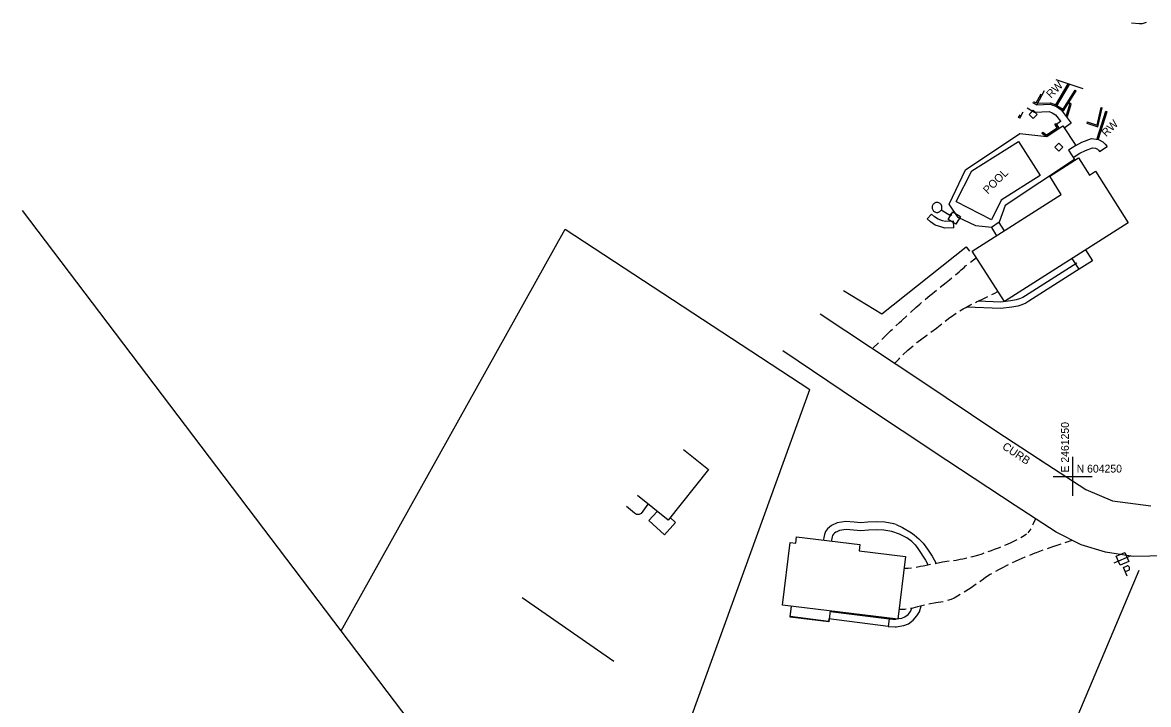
# Model space of a CAD drawing. Extents: x 2443269 to 2494951, y 591171 to 622130.
# Drawn here: x 2460712 to 2461289, y 604133 to 604482 of the extents above; entities that cross this region are included whole.
import ezdxf

# ---------------------------------------------------------------- set-up
doc = ezdxf.new("R2010")
doc.units = 0
for name, color, linetype in [('SURVEY - CONTROL - Grid', 7, 'Continuous'), ('SURVEY - CONTROL - Grid Text', 7, 'Continuous'), ('SURVEY - NON-TRANSPORTATION - Buildings', 7, 'Continuous'), ('SURVEY - NON-TRANSPORTATION - Features', 7, 'Continuous'), ('SURVEY - NON-TRANSPORTATION - Features Text', 7, 'Continuous'), ('SURVEY - PROPERTY - Property Lines', 7, 'Continuous'), ('SURVEY - TRANSPORTATION - Features', 7, 'Continuous'), ('SURVEY - TRANSPORTATION - Features Text', 7, 'Continuous'), ('SURVEY - TRANSPORTATION - Roads', 7, 'Continuous'), ('SURVEY - UTILITIES - Cable (Underground) with Text', 7, 'Continuous'), ('SURVEY - UTILITIES - Poles and Miscellaneous with Text', 7, 'Continuous')]:
    doc.layers.add(name, color=color, linetype=linetype)

# ---------------------------------------------------------------- blocks, each defined once
blk = doc.blocks.new('xlp')
at = {"layer": 'SURVEY - UTILITIES - Cable (Underground) with Text'}
for p, q in [((-2.285, -2.285), (-2.285, 2.285)), ((-2.285, 2.285), (-2.285, 2.285)), ((-2.285, 2.285), (2.285, 2.285)), ((2.285, 2.285), (2.285, -2.285)), ((2.285, 0), (7.873, 0)), ((7.94, 0.578), (7.881, 0.194)), ((7.881, 0.194), (7.881, 0.194)), ((7.881, 0.194), (7.881, -0.194)), ((8.058, 0.949), (7.94, 0.578)), ((7.94, 0.578), (7.94, 0.578)), ((8.23, 1.297), (8.058, 0.949)), ((8.058, 0.949), (8.058, 0.949)), ((8.454, 1.616), (8.23, 1.297)), ((8.23, 1.297), (8.23, 1.297)), ((8.724, 1.896), (8.454, 1.616)), ((8.454, 1.616), (8.454, 1.616)), ((9.033, 2.131), (8.724, 1.896)), ((8.724, 1.896), (8.724, 1.896)), ((9.374, 2.317), (9.033, 2.131)), ((9.033, 2.131), (9.033, 2.131)), ((9.74, 2.449), (9.374, 2.317)), ((9.374, 2.317), (9.374, 2.317)), ((10.122, 2.523), (9.74, 2.449)), ((9.74, 2.449), (9.74, 2.449)), ((10.511, 2.538), (10.122, 2.523)), ((10.122, 2.523), (10.122, 2.523)), ((10.897, 2.493), (10.511, 2.538)), ((10.511, 2.538), (10.511, 2.538)), ((11.272, 2.39), (10.897, 2.493)), ((10.897, 2.493), (10.897, 2.493)), ((11.627, 2.231), (11.272, 2.39)), ((11.272, 2.39), (11.272, 2.39)), ((11.953, 2.02), (11.627, 2.231)), ((11.627, 2.231), (11.627, 2.231)), ((12.244, 1.761), (11.953, 2.02)), ((11.953, 2.02), (11.953, 2.02)), ((12.491, 1.461), (12.244, 1.761)), ((12.244, 1.761), (12.244, 1.761)), ((12.69, 1.127), (12.491, 1.461)), ((12.491, 1.461), (12.491, 1.461)), ((12.835, 0.766), (12.69, 1.127)), ((12.69, 1.127), (12.69, 1.127)), ((12.924, 0.387), (12.835, 0.766)), ((12.835, 0.766), (12.835, 0.766)), ((12.953, 0), (12.924, 0.387)), ((12.924, 0.387), (12.924, 0.387)), ((12.924, -0.387), (12.953, 0)), ((2.285, -2.285), (-2.285, -2.285)), ((-2.285, -2.285), (-2.285, -2.285)), ((2.285, -2.285), (2.285, -2.285)), ((7.881, -0.194), (7.881, -0.194)), ((7.881, -0.194), (7.94, -0.578)), ((7.94, -0.578), (7.94, -0.578)), ((7.94, -0.578), (8.058, -0.949)), ((8.058, -0.949), (8.058, -0.949)), ((8.058, -0.949), (8.23, -1.297)), ((8.23, -1.297), (8.23, -1.297)), ((8.23, -1.297), (8.454, -1.616)), ((8.454, -1.616), (8.454, -1.616)), ((8.454, -1.616), (8.724, -1.896)), ((8.724, -1.896), (8.724, -1.896)), ((8.724, -1.896), (9.033, -2.131)), ((9.033, -2.131), (9.033, -2.131)), ((9.033, -2.131), (9.374, -2.317)), ((9.374, -2.317), (9.374, -2.317)), ((9.374, -2.317), (9.74, -2.449)), ((9.74, -2.449), (9.74, -2.449)), ((9.74, -2.449), (10.122, -2.523)), ((10.122, -2.523), (10.122, -2.523)), ((10.122, -2.523), (10.511, -2.538)), ((10.511, -2.538), (10.897, -2.493)), ((10.511, -2.538), (10.511, -2.538)), ((10.897, -2.493), (11.272, -2.39)), ((10.897, -2.493), (10.897, -2.493)), ((11.272, -2.39), (11.627, -2.231)), ((11.272, -2.39), (11.272, -2.39)), ((11.627, -2.231), (11.953, -2.02)), ((11.627, -2.231), (11.627, -2.231)), ((11.953, -2.02), (12.244, -1.761)), ((11.953, -2.02), (11.953, -2.02)), ((12.244, -1.761), (12.491, -1.461)), ((12.244, -1.761), (12.244, -1.761)), ((12.491, -1.461), (12.69, -1.127)), ((12.491, -1.461), (12.491, -1.461)), ((12.69, -1.127), (12.835, -0.766)), ((12.69, -1.127), (12.69, -1.127)), ((12.835, -0.766), (12.924, -0.387)), ((12.835, -0.766), (12.835, -0.766)), ((12.924, -0.387), (12.924, -0.387))]:
    blk.add_line(p, q, dxfattribs=at)
blk = doc.blocks.new('xpp')
at = {"layer": 'SURVEY - UTILITIES - Cable (Underground) with Text'}
for p, q in [((-4.75, 0), (4.75, 0)), ((-2.395, 2.598), (2.395, 2.598)), ((-2.395, -2.436), (-2.395, 2.598)), ((2.395, 2.598), (2.395, 2.598)), ((2.395, 2.598), (2.395, -2.436)), ((2.395, -2.436), (-2.395, -2.436)), ((-2.395, -2.436), (-2.395, -2.436)), ((-1.339, -8.932), (-1.339, -4.141)), ((-1.339, -4.141), (-1.339, -4.141)), ((-1.339, -4.141), (0.771, -4.141)), ((1.062, -4.351), (0.771, -4.141)), ((1.286, -4.632), (1.062, -4.351)), ((1.062, -4.351), (1.062, -4.351)), ((1.427, -4.962), (1.286, -4.632)), ((1.286, -4.632), (1.286, -4.632)), ((1.286, -6.004), (1.427, -5.674)), ((1.475, -5.318), (1.427, -4.962)), ((1.427, -4.962), (1.427, -4.962)), ((1.427, -5.674), (1.475, -5.318)), ((1.427, -5.674), (1.427, -5.674)), ((1.475, -5.318), (1.475, -5.318)), ((2.395, -2.436), (2.395, -2.436)), ((0.771, -6.496), (-1.339, -6.496)), ((0.771, -6.496), (1.062, -6.285)), ((1.062, -6.285), (1.286, -6.004)), ((1.062, -6.285), (1.062, -6.285)), ((1.286, -6.004), (1.286, -6.004))]:
    blk.add_line(p, q, dxfattribs=at)

msp = doc.modelspace()

# ---------------------------------------------------------------- linework, layer by layer
at = {"layer": 'SURVEY - CONTROL - Grid'}
for p, q in [((2461250, 604240), (2461250, 604260)), ((2461240, 604250), (2461260, 604250))]:
    msp.add_line(p, q, dxfattribs=at)
at = {"layer": 'SURVEY - NON-TRANSPORTATION - Buildings'}
for points in [[(2461214.959, 604339.504), (2461198.506, 604365.367), (2461244.099, 604394.376), (2461238.197, 604403.654), (2461252.994, 604413.067), (2461258.574, 604404.294), (2461261.616, 604406.229), (2461278.391, 604379.861)], [(2461164.342, 604209.068), (2461160.441, 604176.961), (2461101.334, 604184.143), (2461105.235, 604216.233), (2461108.138, 604215.879), (2461108.522, 604219.041), (2461140.973, 604215.098), (2461140.592, 604211.955)]]:
    msp.add_lwpolyline(points, close=True, dxfattribs=at)
at = {"layer": 'SURVEY - NON-TRANSPORTATION - Features'}
for p, q in [((2461241.311, 604453.299), (2461255.116, 604448.552)), ((2461247.656, 604450.957), (2461248.243, 604450.655)), ((2461251.235, 604447.735), (2461251.79, 604447.381)), ((2461222.233, 604433.742), (2461222.971, 604435.065)), ((2461222.807, 604433.421), (2461222.233, 604433.742)), ((2461222.807, 604433.421), (2461224.667, 604436.751)), ((2461262.561, 604423.004), (2461266.957, 604437.036)), ((2461263.187, 604422.807), (2461267.583, 604436.84)), ((2461264.5, 604438.883), (2461265.139, 604438.733)), ((2461266.957, 604437.036), (2461267.583, 604436.84)), ((2461240.736, 604430.314), (2461241.284, 604430.675)), ((2461249.247, 604430.911), (2461245.622, 604428.306)), ((2461257.423, 604431.534), (2461257.223, 604430.908)), ((2461234.601, 604426.324), (2461234.237, 604425.777)), ((2461262.561, 604423.004), (2461263.187, 604422.807)), ((2461263.738, 604416.406), (2461267.593, 604418.943)), ((2461175.487, 604381.859), (2461177.718, 604384.264)), ((2461189.014, 604377.365), (2461188.896, 604380.642)), ((2461208.401, 604377.407), (2461210.901, 604373.25)), ((2461212.157, 604380.084), (2461214.775, 604375.718)), ((2461025.461, 604231.125), (2461021.341, 604234.593)), ((2461032.361, 604235.888), (2461028.906, 604231.108)), ((2461026.544, 604230.577), (2461025.461, 604231.125)), ((2461027.814, 604230.482), (2461026.544, 604230.577)), ((2461028.906, 604231.108), (2461027.814, 604230.482)), ((2461014.986, 604155.314), (2460967.935, 604187.785))]:
    msp.add_line(p, q, dxfattribs=at)
for points in [[(2461231.944, 604441.032), (2461238.561, 604441.278), (2461241.307, 604440.245), (2461247.656, 604450.957)], [(2461229.418, 604441.475), (2461231.553, 604440.324), (2461235.549, 604447.568)], [(2461229.906, 604441.958), (2461231.294, 604441.21), (2461233.893, 604445.921)], [(2461231.553, 604440.324), (2461238.453, 604440.619), (2461241.593, 604439.438), (2461248.243, 604450.655)], [(2461241.593, 604439.438), (2461244.769, 604437.466), (2461245.277, 604437.181), (2461251.79, 604447.381)], [(2461241.921, 604439.992), (2461245.064, 604438.067), (2461251.235, 604447.735)], [(2461241.593, 604439.438), (2461244.024, 604437.742), (2461244.066, 604437.689), (2461249.247, 604430.911)], [(2461246.691, 604434.51), (2461248.509, 604440.471), (2461247.757, 604441.065)], [(2461247.318, 604434.317), (2461249.24, 604440.619), (2461248.049, 604441.521)], [(2461226.668, 604438.739), (2461230.454, 604436.567), (2461237.879, 604436.885), (2461239.457, 604436.157), (2461241.081, 604435.111), (2461241.757, 604434.34), (2461243.732, 604431.83), (2461243.768, 604431.79), (2461241.609, 604430.252), (2461242.984, 604428.224)], [(2461257.223, 604430.908), (2461262.905, 604429.074), (2461265.139, 604438.733)], [(2461257.423, 604431.534), (2461262.426, 604429.917), (2461264.5, 604438.883)], [(2461234.237, 604425.777), (2461236.616, 604424.192), (2461242.849, 604428.329), (2461241.284, 604430.675)], [(2461234.601, 604426.324), (2461236.616, 604424.979), (2461241.937, 604428.513), (2461240.736, 604430.314)], [(2461251.511, 604419.461), (2461254.703, 604421.128), (2461259.572, 604423.014), (2461263.171, 604422.492), (2461265.333, 604421.308), (2461266.629, 604420.202), (2461267.593, 604418.923), (2461267.593, 604418.943)], [(2461250.251, 604413.25), (2461253.633, 604415.586), (2461256.491, 604416.895), (2461260.106, 604418.296), (2461261.691, 604418.067), (2461262.711, 604417.506), (2461263.266, 604417.036), (2461263.738, 604416.406)], [(2461189.014, 604377.365), (2461184.51, 604377.201), (2461182.334, 604377.725), (2461179.588, 604378.736), (2461177.085, 604380.38), (2461175.487, 604381.859)], [(2461188.896, 604380.642), (2461184.841, 604380.494), (2461183.289, 604380.869), (2461181.074, 604381.685), (2461179.113, 604382.972), (2461177.718, 604384.264)], [(2461132.561, 604345.173), (2461152.16, 604333.218), (2461195.34, 604367.63), (2461197.023, 604365.304)], [(2461256.54, 604365.96), (2461260.031, 604360.396), (2461253.204, 604356.115), (2461249.742, 604361.633)], [(2461252.032, 604359.281), (2461225.845, 604342.548), (2461224.404, 604341.702), (2461222.721, 604340.951), (2461221.088, 604340.383), (2461218.299, 604339.865), (2461212.958, 604339.277), (2461201.557, 604339.766)], [(2461253.797, 604356.515), (2461227.561, 604339.75), (2461225.907, 604338.779), (2461223.929, 604337.896), (2461221.931, 604337.204), (2461218.778, 604336.617), (2461213.066, 604335.99), (2461195.589, 604336.738)], [(2461050.668, 604263.753), (2461063.401, 604253.638), (2461042.751, 604227.637), (2461026.957, 604240.18)], [(2461043.808, 604228.966), (2461046.573, 604226.423), (2461040.819, 604220.163), (2461032.876, 604227.467), (2461037.134, 604232.099)], [(2461159.519, 604225.357), (2461158.355, 604225.738), (2461153.719, 604226.653), (2461149.25, 604226.833), (2461145.061, 604226.522), (2461141.383, 604226.299), (2461137.994, 604226.561), (2461133.824, 604226.932), (2461129.378, 604226.23), (2461128.25, 604225.787), (2461127.364, 604225.39), (2461126.403, 604224.839), (2461125.412, 604224.107), (2461124.411, 604223.182), (2461123.411, 604221.869), (2461122.738, 604220.213), (2461122.466, 604218.782), (2461122.357, 604217.657), (2461122.338, 604217.362)], [(2461167.574, 604216.719), (2461167.544, 604216.748), (2461165.008, 604218.605), (2461161.324, 604220.459), (2461157.318, 604221.761), (2461153.237, 604222.568), (2461149.319, 604222.726), (2461145.336, 604222.43), (2461141.35, 604222.188), (2461137.656, 604222.473), (2461133.965, 604222.801), (2461130.464, 604222.25), (2461129.841, 604222.004), (2461129.224, 604221.728), (2461128.647, 604221.397), (2461128.027, 604220.941), (2461127.456, 604220.413), (2461127.003, 604219.819), (2461126.691, 604219.051), (2461126.531, 604218.198), (2461126.445, 604217.335), (2461126.419, 604216.866)], [(2461159.519, 604225.357), (2461162.708, 604223.894), (2461167.305, 604221.217), (2461168.824, 604220.154), (2461171.193, 604218.103), (2461173.374, 604215.869), (2461175.615, 604212.726), (2461177.994, 604209.13), (2461180.025, 604205.455)], [(2461167.574, 604216.719), (2461168.214, 604216.098), (2461169.201, 604214.983), (2461170.645, 604213.07), (2461171.389, 604212.119), (2461173.86, 604208.244), (2461174.624, 604207.089), (2461175.983, 604204.632)], [(2461125.865, 604181.161), (2461125.825, 604180.839), (2461155.92, 604177.05), (2461155.438, 604173.231), (2461125.077, 604177.053), (2461124.916, 604175.777), (2461105.215, 604178.257), (2461105.884, 604183.589)], [(2461125.687, 604181.184), (2461125.008, 604175.518), (2461105.261, 604177.89), (2461105.943, 604183.582)], [(2461155.438, 604173.231), (2461158.962, 604173.07), (2461159.68, 604173.07), (2461161.478, 604173.339), (2461163.525, 604173.733), (2461165.792, 604174.612), (2461168.312, 604176.361), (2461170.166, 604178.592), (2461171.416, 604180.757), (2461172.393, 604183.749)], [(2461160.468, 604177.168), (2461160.815, 604177.221), (2461162.433, 604177.532), (2461163.932, 604178.113), (2461165.628, 604179.291), (2461166.924, 604180.849), (2461167.636, 604182.562)], [(2461155.92, 604177.05), (2461157.754, 604177.004), (2461159.385, 604177.007), (2461159.69, 604177.053)]]:
    msp.add_lwpolyline(points, dxfattribs=at)
for points in [[(2461228.707, 604436.413), (2461229.738, 604437.444), (2461231.8, 604435.382), (2461229.738, 604433.319), (2461227.676, 604435.382)], [(2461222.81, 604425.501), (2461236.754, 604424.074), (2461244.851, 604429.467), (2461251.511, 604419.464), (2461247.771, 604416.974), (2461250.868, 604412.325), (2461215.356, 604388.674), (2461212.239, 604380.143), (2461208.401, 604377.407), (2461200.376, 604378.227), (2461191.317, 604382.535), (2461186.704, 604389.458), (2461195.054, 604407.013), (2461222.82, 604425.508)], [(2461190.238, 604390.695), (2461198.223, 604406.479), (2461222.131, 604421.541), (2461233.223, 604404.015), (2461213.273, 604391.374), (2461208.286, 604381.462), (2461190.402, 604390.563)], [(2461241.797, 604419.664), (2461242.829, 604420.696), (2461244.891, 604418.633), (2461242.829, 604416.571), (2461240.766, 604418.633)]]:
    msp.add_lwpolyline(points, close=True, dxfattribs=at)
at = {"layer": 'SURVEY - PROPERTY - Property Lines'}
for p, q in [((2460875.193, 604171.042), (2460711.988, 604386.133)), ((2461219.283, 604049.198), (2461284.074, 604202.01))]:
    msp.add_line(p, q, dxfattribs=at)
for points in [[(2461034.68, 604071.951), (2460941.684, 604083.413), (2460875.193, 604171.042), (2460989.891, 604376.609), (2461115.289, 604294.513)], [(2461219.283, 604049.198), (2461034.68, 604071.951), (2461115.289, 604294.513)]]:
    msp.add_lwpolyline(points, dxfattribs=at)
at = {"layer": 'SURVEY - TRANSPORTATION - Features'}
for p, q in [((2461283.953, 604481.778), (2461280.142, 604481.993)), ((2461285.526, 604481.689), (2461283.953, 604481.778)), ((2461287.654, 604482.391), (2461285.526, 604481.689)), ((2461197.583, 604359.716), (2461200.609, 604362.063)), ((2461200.609, 604362.063), (2461200.609, 604362.063)), ((2461189.914, 604353.227), (2461191.724, 604354.727)), ((2461191.724, 604354.727), (2461192.821, 604355.718)), ((2461192.821, 604355.718), (2461194.3, 604357.053)), ((2461194.3, 604357.053), (2461195.051, 604357.752)), ((2461195.051, 604357.752), (2461195.692, 604358.249)), ((2461182.066, 604346.948), (2461185.083, 604349.306)), ((2461185.083, 604349.306), (2461186.855, 604350.691)), ((2461186.855, 604350.691), (2461188.072, 604351.7)), ((2461174.318, 604340.547), (2461176.947, 604342.821)), ((2461176.947, 604342.821), (2461177.222, 604343.043)), ((2461177.222, 604343.043), (2461180.201, 604345.448)), ((2461203.722, 604340.829), (2461206.551, 604342.164)), ((2461208.534, 604343.102), (2461209.667, 604343.638)), ((2461209.667, 604343.638), (2461211.681, 604344.655)), ((2461211.681, 604344.655), (2461211.681, 604344.655)), ((2461166.792, 604333.884), (2461169.643, 604336.441)), ((2461169.643, 604336.441), (2461171.642, 604338.234)), ((2461171.642, 604338.234), (2461172.507, 604338.982)), ((2461192.094, 604334.792), (2461193.794, 604335.796)), ((2461193.794, 604335.796), (2461195.154, 604336.51)), ((2461195.154, 604336.51), (2461197.259, 604337.614)), ((2461197.259, 604337.614), (2461198.271, 604338.123)), ((2461200.231, 604339.108), (2461200.756, 604339.373)), ((2461200.756, 604339.373), (2461203.379, 604340.661)), ((2461203.379, 604340.661), (2461203.722, 604340.829)), ((2461161.255, 604328.802), (2461162.207, 604329.677)), ((2461162.207, 604329.677), (2461165.026, 604332.269)), ((2461184.594, 604329.461), (2461186.964, 604331.351)), ((2461186.964, 604331.351), (2461187.354, 604331.628)), ((2461187.354, 604331.628), (2461190.218, 604333.658)), ((2461154.91, 604322.766), (2461156.698, 604324.494)), ((2461156.698, 604324.494), (2461157.673, 604325.416)), ((2461159.413, 604327.06), (2461161.255, 604328.802)), ((2461177.299, 604323.835), (2461180.129, 604325.912)), ((2461180.129, 604325.912), (2461180.284, 604326.026)), ((2461180.284, 604326.026), (2461182.879, 604328.093)), ((2461147.682, 604315.78), (2461150.436, 604318.441)), ((2461152.19, 604320.137), (2461154.91, 604322.766)), ((2461169.886, 604318.365), (2461170.113, 604318.556)), ((2461170.113, 604318.556), (2461172.703, 604320.458)), ((2461172.703, 604320.458), (2461175.199, 604322.293)), ((2461175.199, 604322.293), (2461175.531, 604322.537)), ((2461163.006, 604312.247), (2461163.181, 604312.43)), ((2461163.181, 604312.43), (2461165.3, 604314.517)), ((2461165.3, 604314.517), (2461165.517, 604314.699)), ((2461165.517, 604314.699), (2461168.206, 604316.955)), ((2461159.063, 604308.126), (2461161.124, 604310.278)), ((2461161.124, 604310.278), (2461161.49, 604310.662)), ((2461230.838, 604228.257), (2461229.693, 604225.761)), ((2461226.239, 604220.472), (2461225.034, 604219.527)), ((2461228.449, 604223.125), (2461227.049, 604221.108)), ((2461229.693, 604225.761), (2461229.385, 604225.089)), ((2461216.35, 604215.173), (2461215.07, 604214.641)), ((2461218.239, 604216.087), (2461216.35, 604215.173)), ((2461220.29, 604217.079), (2461218.239, 604216.087)), ((2461221.372, 604217.615), (2461220.29, 604217.079)), ((2461225.034, 604219.527), (2461223.313, 604218.603)), ((2461243.805, 604215.328), (2461240.312, 604214.196)), ((2461249.48, 604217.171), (2461245.988, 604216.037)), ((2461198.604, 604208.838), (2461197.799, 604208.643)), ((2461201.147, 604209.607), (2461198.604, 604208.838)), ((2461203.433, 604210.298), (2461201.147, 604209.607)), ((2461204.47, 604210.657), (2461203.433, 604210.298)), ((2461208.194, 604211.948), (2461206.528, 604211.371)), ((2461209.806, 604212.553), (2461208.194, 604211.948)), ((2461212.298, 604213.487), (2461209.806, 604212.553)), ((2461213.059, 604213.804), (2461212.298, 604213.487)), ((2461225.481, 604208.7), (2461222.313, 604207.312)), ((2461225.679, 604208.778), (2461225.481, 604208.7)), ((2461230.51, 604210.682), (2461227.814, 604209.62)), ((2461231.236, 604210.951), (2461230.51, 604210.682)), ((2461234.679, 604212.226), (2461231.236, 604210.951)), ((2461240.189, 604214.156), (2461236.841, 604212.997)), ((2461163.991, 604202.926), (2461163.601, 604202.972)), ((2461163.601, 604202.972), (2461163.601, 604202.972)), ((2461165.697, 604202.854), (2461163.991, 604202.926)), ((2461167.385, 604203.016), (2461165.697, 604202.854)), ((2461169.847, 604203.448), (2461169.722, 604203.424)), ((2461171.914, 604203.861), (2461169.847, 604203.448)), ((2461173.448, 604204.15), (2461171.914, 604203.861)), ((2461175.691, 604204.573), (2461173.448, 604204.15)), ((2461177.175, 604204.876), (2461175.691, 604204.573)), ((2461183.22, 604206.108), (2461179.5, 604205.35)), ((2461186.675, 604206.57), (2461183.22, 604206.108)), ((2461190.238, 604207.05), (2461188.833, 604206.861)), ((2461192.275, 604207.404), (2461190.238, 604207.05)), ((2461193.716, 604207.654), (2461192.275, 604207.404)), ((2461195.682, 604208.13), (2461193.716, 604207.654)), ((2461213.651, 604203.09), (2461211.924, 604202.181)), ((2461216.199, 604204.432), (2461213.651, 604203.09)), ((2461216.912, 604204.777), (2461216.199, 604204.432)), ((2461220.54, 604206.535), (2461218.977, 604205.778)), ((2461222.313, 604207.312), (2461220.54, 604206.535)), ((2461204.26, 604197.496), (2461202.316, 604196.134)), ((2461205.348, 604198.204), (2461204.26, 604197.496)), ((2461207.751, 604199.767), (2461205.348, 604198.204)), ((2461208.448, 604200.17), (2461207.751, 604199.767)), ((2461211.924, 604202.181), (2461210.435, 604201.319)), ((2461197.429, 604192.709), (2461194.33, 604190.748)), ((2461200.436, 604194.818), (2461197.429, 604192.709)), ((2461183.553, 604185.888), (2461179.932, 604185.305)), ((2461187.692, 604187.007), (2461185.768, 604186.47)), ((2461189.189, 604187.748), (2461187.692, 604187.007)), ((2461191.032, 604188.661), (2461189.189, 604187.748)), ((2461192.393, 604189.522), (2461191.032, 604188.661)), ((2461162.18, 604181.886), (2461161.038, 604181.883)), ((2461161.038, 604181.883), (2461161.038, 604181.883)), ((2461164.034, 604181.975), (2461162.18, 604181.886)), ((2461164.695, 604182.082), (2461164.034, 604181.975)), ((2461168.01, 604182.621), (2461166.958, 604182.45)), ((2461170.529, 604183.272), (2461168.01, 604182.621)), ((2461171.944, 604183.638), (2461170.529, 604183.272)), ((2461174.084, 604184.174), (2461171.944, 604183.638)), ((2461179.87, 604185.295), (2461176.315, 604184.698)), ((2461179.932, 604185.305), (2461179.87, 604185.295))]:
    msp.add_line(p, q, dxfattribs=at)
at = {"layer": 'SURVEY - TRANSPORTATION - Roads'}
for p, q in [((2461232.954, 604258.723), (2461233.416, 604258.418)), ((2461233.416, 604258.418), (2461236.725, 604256.23))]:
    msp.add_line(p, q, dxfattribs=at)
for points in [[(2461120.635, 604333.316), (2461172.714, 604298.79), (2461210.611, 604273.383), (2461236.725, 604256.23), (2461256.694, 604243.306), (2461270.307, 604237.46), (2461289.951, 604235.037)], [(2461254.339, 604215.003), (2461241.441, 604221.563), (2461220.479, 604235.137), (2461185.446, 604258.243), (2461139.653, 604288.63), (2461101.56, 604314.35)], [(2461608.75, 603915.377), (2461570.646, 603982.006), (2461496.216, 604108.197), (2461450.128, 604188.509), (2461438.147, 604212.986), (2461429.553, 604233.215), (2461425.772, 604239.054), (2461420.692, 604241.231), (2461412.983, 604241.108), (2461378.922, 604231.25), (2461336.31, 604218.568), (2461312.152, 604212.208), (2461297.951, 604209.397), (2461281.023, 604208.98), (2461266.744, 604211.239), (2461254.339, 604215.003)]]:
    msp.add_lwpolyline(points, dxfattribs=at)
at = {"layer": 'SURVEY - UTILITIES - Poles and Miscellaneous with Text'}
msp.add_line((2461188.04, 604383.549), (2461187.112, 604384.477), dxfattribs=at)
msp.add_line((2461188.04, 604383.549), (2461187.112, 604384.477), dxfattribs=at)

# ---------------------------------------------------------------- block references
for name, p, rotation in [('xlp', (2461189.316, 604382.273), 148.46393109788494), ('xpp', (2461275.54, 604207.739), 23.259823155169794)]:
    msp.add_blockref(name, p, dxfattribs=dict(at, rotation=rotation))

# ---------------------------------------------------------------- texts
at = {"layer": 'SURVEY - CONTROL - Grid Text'}
msp.add_text('E 2461250', height=4, rotation=90, dxfattribs=at).set_placement((2461248, 604252))
msp.add_text('N 604250', height=4, dxfattribs=at).set_placement((2461252, 604252))
at = {"layer": 'SURVEY - NON-TRANSPORTATION - Features Text'}
for s, rotation, p in [('RW', 44.900003, (2461238.84, 604443.395)), ('RW', 44.900003, (2461267.141, 604423.634)), ('POOL', 45, (2461206.442, 604394.287))]:
    msp.add_text(s, height=4.101, rotation=rotation, dxfattribs=at).set_placement(p)
at = {"layer": 'SURVEY - TRANSPORTATION - Features Text'}
msp.add_text('CURB', height=4.101, rotation=326.399994, dxfattribs=at).set_placement((2461213.502, 604264.419))

doc.saveas('drawing.dxf')
